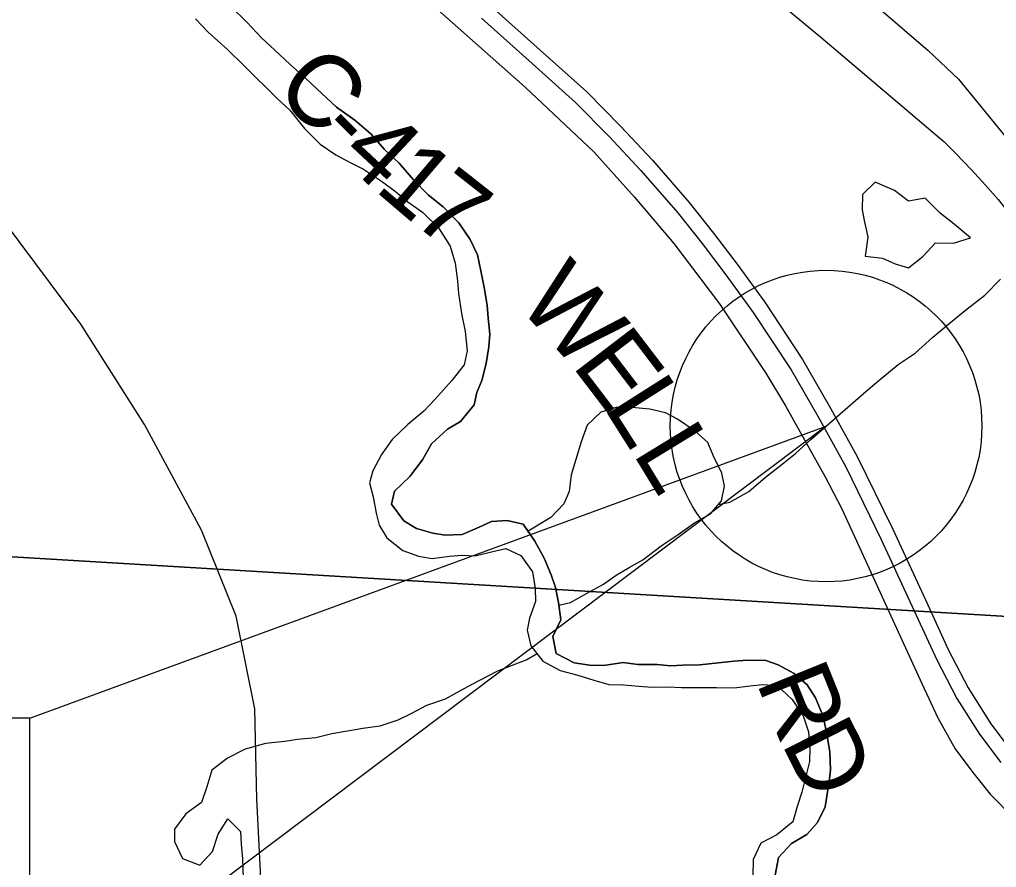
# Model space of a CAD drawing. Extents: x 39.8 to 73.8, y 13 to 35.
# Drawn here: x 44.477 to 45.24, y 29.86 to 30.521 of the extents above; entities that cross this region are included whole.
import ezdxf

# ---------------------------------------------------------------- set-up
doc = ezdxf.new("R2010")
doc.units = 0
for name, color, linetype in [('GM_X_Corporation', 7, 'Continuous'), ('GM_X_County_Road', 7, 'Continuous'), ('GM_X_County_Road_Text', 7, 'Continuous'), ('GM_X_Major_River', 7, 'Continuous'), ('GM_X_Minor_Lake', 7, 'Continuous'), ('GM_X_Minor_River', 7, 'Continuous'), ('GM_X_Rail_Line', 7, 'Continuous'), ('GM_X_US_Route', 7, 'Continuous'), ('TX_P_1', 7, 'Continuous')]:
    doc.layers.add(name, color=color, linetype=linetype)

msp = doc.modelspace()

# ---------------------------------------------------------------- linework, layer by layer
at = {"layer": 'GM_X_Corporation'}
msp.add_lwpolyline([(45.43139, 31.091), (45.35678, 30.04923), (44.36734, 30.10866), (44.4392, 31.1377)], close=True, dxfattribs=at)
msp.add_lwpolyline([(44.35877, 29.97663), (44.36734, 30.10866), (45.35678, 30.04923), (45.3612, 30.04896), (45.2916, 29.0179), (44.30003, 29.07148), (44.30511, 29.1497)], dxfattribs=at)
at = {"layer": 'GM_X_County_Road'}
for points in [[(44.44218, 31.25711), (44.48765, 31.1981), (44.54613, 31.12252), (44.65928, 30.97939), (44.71463, 30.90824), (44.72644, 30.89333), (44.75886, 30.855), (44.81526, 30.79658), (44.87483, 30.74254), (44.90837, 30.71525), (44.94666, 30.68662), (45.0573, 30.60034), (45.14776, 30.53069), (45.1864, 30.49736), (45.21018, 30.47485), (45.25625, 30.41816)], [(44.61064, 30.68328), (44.67255, 30.62834), (44.69344, 30.6067), (44.7068, 30.59748), (44.71696, 30.59428), (44.72881, 30.59033), (44.74085, 30.5845), (44.74894, 30.57791), (44.87201, 30.46877), (44.92544, 30.41816), (44.95724, 30.38297), (44.98791, 30.34666), (45.02367, 30.29961), (45.05979, 30.24561), (45.07504, 30.22002), (45.10608, 30.1647), (45.11907, 30.13967), (45.18154, 30.00363), (45.19396, 29.97672), (45.2075, 29.95264), (45.22124, 29.9342), (45.23479, 29.91726), (45.25379, 29.89788)]]:
    msp.add_lwpolyline(points, dxfattribs=at)
at = {"layer": 'GM_X_Major_River'}
for p, q in [((44.65479, 30.51934), (44.64262, 30.53144)), ((44.61464, 30.52187), (44.62453, 30.51166)), ((44.66658, 30.50686), (44.65479, 30.51934)), ((44.62453, 30.51166), (44.63974, 30.49805)), ((44.67647, 30.49778), (44.66658, 30.50686)), ((44.63974, 30.49805), (44.65304, 30.48519)), ((44.68863, 30.48644), (44.67647, 30.49778)), ((44.65304, 30.48519), (44.67852, 30.45986)), ((44.70079, 30.47548), (44.68863, 30.48644)), ((44.71334, 30.46376), (44.70079, 30.47548)), ((44.67852, 30.45986), (44.68841, 30.45078)), ((44.72475, 30.45317), (44.71334, 30.46376)), ((44.68841, 30.45078), (44.69983, 30.43641)), ((44.73918, 30.44298), (44.72475, 30.45317)), ((44.75172, 30.43202), (44.73918, 30.44298)), ((44.69983, 30.43641), (44.712, 30.42431)), ((44.762, 30.42029), (44.75172, 30.43202)), ((44.712, 30.42431), (44.72415, 30.416)), ((44.77378, 30.40932), (44.762, 30.42029)), ((44.72415, 30.416), (44.73554, 30.40996)), ((44.73554, 30.40996), (44.74578, 30.40468)), ((44.74578, 30.40468), (44.76059, 30.39487)), ((44.78482, 30.39646), (44.77378, 30.40932)), ((44.76059, 30.39487), (44.77085, 30.38731)), ((44.79661, 30.38436), (44.78482, 30.39646)), ((44.77085, 30.38731), (44.78035, 30.37938)), ((44.80801, 30.37529), (44.79661, 30.38436)), ((44.78035, 30.37938), (44.79174, 30.37107)), ((44.82018, 30.36281), (44.80801, 30.37529)), ((44.79174, 30.37107), (44.80429, 30.35897)), ((44.80429, 30.35897), (44.81344, 30.34458)), ((44.82894, 30.34994), (44.82018, 30.36281)), ((44.81344, 30.34458), (44.81728, 30.33132)), ((44.83467, 30.33782), (44.82894, 30.34994)), ((44.83738, 30.32531), (44.83467, 30.33782)), ((44.81728, 30.33132), (44.81923, 30.31767)), ((44.84008, 30.31242), (44.83738, 30.32531)), ((44.81923, 30.31767), (44.82003, 30.30781)), ((44.82003, 30.30781), (44.82237, 30.29226)), ((44.84241, 30.29877), (44.84008, 30.31242)), ((44.84322, 30.28853), (44.84241, 30.29877)), ((44.82237, 30.29226), (44.82508, 30.27823)), ((44.8444, 30.27602), (44.84322, 30.28853)), ((44.82508, 30.27823), (44.82666, 30.26306)), ((44.84369, 30.26615), (44.8444, 30.27602)), ((44.82666, 30.26306), (44.82444, 30.25206)), ((44.84147, 30.25325), (44.84369, 30.26615)), ((44.83812, 30.23996), (44.84147, 30.25325)), ((44.82444, 30.25206), (44.81465, 30.23989)), ((44.81465, 30.23989), (44.80183, 30.22543)), ((44.83438, 30.23046), (44.83812, 30.23996)), ((44.83215, 30.22097), (44.83438, 30.23046)), ((44.80183, 30.22543), (44.79279, 30.21592)), ((44.79279, 30.21592), (44.78033, 30.20564)), ((44.8216, 30.20804), (44.83215, 30.22097)), ((44.8114, 30.20194), (44.8216, 30.20804)), ((44.78033, 30.20564), (44.76827, 30.19384)), ((44.79895, 30.19052), (44.8114, 30.20194)), ((44.76827, 30.19384), (44.75999, 30.18206)), ((44.79181, 30.17798), (44.79895, 30.19052)), ((44.75999, 30.18206), (44.75323, 30.16951)), ((44.78202, 30.16505), (44.79181, 30.17798)), ((44.75323, 30.16951), (44.75062, 30.16002)), ((44.76996, 30.15363), (44.78202, 30.16505)), ((44.75062, 30.16002), (44.75332, 30.14903)), ((44.76773, 30.14339), (44.76996, 30.15363)), ((44.75332, 30.14903), (44.75564, 30.13652)), ((44.77725, 30.13052), (44.76773, 30.14339)), ((44.75564, 30.13652), (44.75795, 30.12704)), ((44.78712, 30.12448), (44.77725, 30.13052)), ((44.8579, 30.13077), (44.84579, 30.12997)), ((44.87041, 30.12777), (44.8579, 30.13077)), ((44.75795, 30.12704), (44.76406, 30.1172)), ((44.80001, 30.12073), (44.78712, 30.12448)), ((44.83596, 30.12539), (44.82274, 30.11966)), ((44.84579, 30.12997), (44.83596, 30.12539)), ((44.87955, 30.11453), (44.87041, 30.12777)), ((44.76406, 30.1172), (44.77659, 30.10738)), ((44.80948, 30.11924), (44.80001, 30.12073)), ((44.82274, 30.11966), (44.80948, 30.11924)), ((44.77659, 30.10738), (44.78873, 30.10286)), ((44.84665, 30.10646), (44.85686, 30.10877)), ((44.85686, 30.10877), (44.86862, 30.10349)), ((44.88681, 30.10127), (44.87955, 30.11453)), ((44.78873, 30.10286), (44.79934, 30.101)), ((44.79934, 30.101), (44.81296, 30.10294)), ((44.81296, 30.10294), (44.8228, 30.10373)), ((44.8228, 30.10373), (44.83303, 30.103)), ((44.83303, 30.103), (44.84665, 30.10646)), ((44.86862, 30.10349), (44.87776, 30.09063)), ((44.89216, 30.08839), (44.88681, 30.10127)), ((44.87776, 30.09063), (44.87971, 30.07773)), ((44.89561, 30.07854), (44.89216, 30.08839)), ((44.87971, 30.07773), (44.88014, 30.06749)), ((44.89794, 30.06679), (44.89561, 30.07854)), ((44.88014, 30.06749), (44.87527, 30.05458)), ((44.89989, 30.05314), (44.89794, 30.06679)), ((44.87527, 30.05458), (44.87342, 30.04509)), ((44.89351, 30.04022), (44.89989, 30.05314)), ((44.87342, 30.04509), (44.8765, 30.03296)), ((44.89621, 30.02695), (44.89351, 30.04022)), ((44.8765, 30.03296), (44.88564, 30.02085)), ((44.91026, 30.01979), (44.89621, 30.02695)), ((44.88564, 30.02085), (44.8993, 30.01368)), ((44.9239, 30.01756), (44.91026, 30.01979)), ((44.93487, 30.01797), (44.9239, 30.01756)), ((44.9485, 30.01991), (44.93487, 30.01797)), ((44.95987, 30.01843), (44.9485, 30.01991)), ((44.97501, 30.01847), (44.95987, 30.01843)), ((44.98524, 30.01737), (44.97501, 30.01847)), ((44.99508, 30.01778), (44.98524, 30.01737)), ((45.00833, 30.0182), (44.99508, 30.01778)), ((45.02271, 30.01976), (45.00833, 30.0182)), ((45.03483, 30.02094), (45.02271, 30.01976)), ((45.04543, 30.02173), (45.03483, 30.02094)), ((45.05982, 30.0214), (45.04543, 30.02173)), ((45.06929, 30.01801), (45.05982, 30.0214)), ((45.08182, 30.01122), (45.06929, 30.01801)), ((44.8993, 30.01368), (44.91295, 30.00993)), ((44.91295, 30.00993), (44.92546, 30.00618)), ((45.09208, 30.00253), (45.08182, 30.01122)), ((44.92546, 30.00618), (44.93721, 30.0028)), ((44.93721, 30.0028), (44.94857, 30.00246)), ((44.94857, 30.00246), (44.96069, 30.00136)), ((44.96069, 30.00136), (44.97092, 30.00063)), ((44.97092, 30.00063), (44.98379, 30.00105)), ((44.98379, 30.00105), (44.99402, 30.00033)), ((45.03492, 30.00008), (45.0474, 30.00163)), ((45.0474, 30.00163), (45.05725, 30.0028)), ((45.05725, 30.0028), (45.06861, 30.00208)), ((45.06861, 30.00208), (45.08039, 29.99112)), ((45.09856, 29.99231), (45.09208, 30.00253)), ((44.99402, 30.00033), (45.02128, 30.00041)), ((45.02128, 30.00041), (45.03492, 30.00008)), ((45.08039, 29.99112), (45.08878, 29.97824)), ((45.1043, 29.97867), (45.09856, 29.99231)), ((45.08878, 29.97824), (45.093, 29.96574)), ((45.10739, 29.96465), (45.1043, 29.97867)), ((45.093, 29.96574), (45.09419, 29.95284)), ((45.10973, 29.94986), (45.10739, 29.96465)), ((45.09419, 29.95284), (45.09385, 29.9426)), ((45.11016, 29.9362), (45.10973, 29.94986)), ((45.09385, 29.9426), (45.0905, 29.92931)), ((45.10907, 29.92672), (45.11016, 29.9362)), ((45.0905, 29.92931), (45.0879, 29.91868)), ((45.10759, 29.91723), (45.10907, 29.92672)), ((45.0879, 29.91868), (45.08416, 29.90767)), ((45.10612, 29.90736), (45.10759, 29.91723)), ((45.08416, 29.90767), (45.0808, 29.89552)), ((45.10012, 29.8952), (45.10612, 29.90736)), ((45.0808, 29.89552), (45.06835, 29.88562)), ((45.09183, 29.88569), (45.10012, 29.8952)), ((45.05588, 29.87913), (45.04988, 29.86622)), ((45.06835, 29.88562), (45.05588, 29.87913)), ((45.06956, 29.86779), (45.07974, 29.87883)), ((45.07974, 29.87883), (45.09183, 29.88569)), ((45.04988, 29.86622), (45.04956, 29.85331)), ((45.06697, 29.85413), (45.06956, 29.86779))]:
    msp.add_line(p, q, dxfattribs=at)
for points in [[(44.64262, 30.53144), (44.65479, 30.51934), (44.66658, 30.50686), (44.67647, 30.49778), (44.68863, 30.48644), (44.70079, 30.47548), (44.71334, 30.46376), (44.72475, 30.45317), (44.73918, 30.44298), (44.75172, 30.43202), (44.762, 30.42029), (44.77378, 30.40932), (44.78482, 30.39646), (44.79661, 30.38436), (44.80801, 30.37529), (44.82018, 30.36281), (44.82894, 30.34994), (44.83467, 30.33782), (44.83738, 30.32531), (44.84008, 30.31242), (44.84241, 30.29877), (44.84322, 30.28853), (44.8444, 30.27602), (44.84369, 30.26615), (44.84147, 30.25325), (44.83812, 30.23996), (44.83438, 30.23046), (44.83215, 30.22097), (44.8216, 30.20804), (44.8114, 30.20194), (44.79895, 30.19052), (44.79181, 30.17798), (44.78202, 30.16505), (44.76996, 30.15363), (44.76773, 30.14339), (44.77725, 30.13052), (44.78712, 30.12448), (44.80001, 30.12073), (44.80948, 30.11924), (44.82274, 30.11966), (44.83596, 30.12539), (44.84579, 30.12997), (44.8579, 30.13077), (44.87041, 30.12777), (44.87955, 30.11453), (44.88681, 30.10127), (44.89216, 30.08839), (44.89561, 30.07854), (44.89794, 30.06679), (44.89989, 30.05314), (44.89351, 30.04022), (44.89621, 30.02695), (44.91026, 30.01979), (44.9239, 30.01756), (44.93487, 30.01797), (44.9485, 30.01991), (44.95987, 30.01843), (44.97501, 30.01847), (44.98524, 30.01737), (44.99508, 30.01778), (45.00833, 30.0182), (45.02271, 30.01976), (45.03483, 30.02094), (45.04543, 30.02173)], [(44.61464, 30.52187), (44.62453, 30.51166), (44.63974, 30.49805), (44.65304, 30.48519), (44.67852, 30.45986), (44.68841, 30.45078), (44.69983, 30.43641), (44.712, 30.42431), (44.72415, 30.416), (44.73554, 30.40996), (44.74578, 30.40468), (44.76059, 30.39487), (44.77085, 30.38731), (44.78035, 30.37938), (44.79174, 30.37107), (44.80429, 30.35897), (44.81344, 30.34458), (44.81728, 30.33132), (44.81923, 30.31767), (44.82003, 30.30781), (44.82237, 30.29226), (44.82508, 30.27823), (44.82666, 30.26306), (44.82444, 30.25206), (44.81465, 30.23989), (44.80183, 30.22543), (44.79279, 30.21592), (44.78033, 30.20564), (44.76827, 30.19384), (44.75999, 30.18206), (44.75323, 30.16951), (44.75062, 30.16002), (44.75332, 30.14903), (44.75564, 30.13652), (44.75795, 30.12704), (44.76406, 30.1172), (44.77659, 30.10738), (44.78873, 30.10286), (44.79934, 30.101), (44.81296, 30.10294), (44.8228, 30.10373), (44.83303, 30.103), (44.84665, 30.10646), (44.85686, 30.10877), (44.86862, 30.10349), (44.87776, 30.09063), (44.87971, 30.07773), (44.88014, 30.06749), (44.87527, 30.05458), (44.87342, 30.04509), (44.8765, 30.03296), (44.88564, 30.02085), (44.8993, 30.01368), (44.91295, 30.00993), (44.92546, 30.00618), (44.93721, 30.0028), (44.94857, 30.00246), (44.96069, 30.00136), (44.97092, 30.00063), (44.98379, 30.00105), (44.99402, 30.00033), (45.02128, 30.00041), (45.03492, 30.00008), (45.0474, 30.00163), (45.05725, 30.0028), (45.06861, 30.00208)], [(45.04543, 30.02173), (45.05982, 30.0214), (45.06929, 30.01801), (45.08182, 30.01122), (45.09208, 30.00253), (45.09856, 29.99231), (45.1043, 29.97867), (45.10739, 29.96465), (45.10973, 29.94986), (45.11016, 29.9362), (45.10907, 29.92672), (45.10759, 29.91723), (45.10612, 29.90736), (45.10012, 29.8952), (45.09183, 29.88569), (45.07974, 29.87883), (45.06956, 29.86779), (45.06697, 29.85413)], [(45.06861, 30.00208), (45.08039, 29.99112), (45.08878, 29.97824), (45.093, 29.96574), (45.09419, 29.95284), (45.09385, 29.9426), (45.0905, 29.92931), (45.0879, 29.91868), (45.08416, 29.90767), (45.0808, 29.89552), (45.06835, 29.88562), (45.05588, 29.87913), (45.04988, 29.86622), (45.04956, 29.85331)]]:
    msp.add_lwpolyline(points, dxfattribs=at)
at = {"layer": 'GM_X_Minor_Lake'}
for p, q in [((45.14492, 30.39456), (45.13512, 30.38505)), ((45.1601, 30.38816), (45.14492, 30.39456)), ((45.13512, 30.38505), (45.13479, 30.37291)), ((45.17111, 30.37985), (45.1601, 30.38816)), ((45.18398, 30.38217), (45.17111, 30.37985)), ((45.19577, 30.37044), (45.18398, 30.38217)), ((45.13479, 30.37291), (45.13673, 30.36343)), ((45.20679, 30.36175), (45.19577, 30.37044)), ((45.13673, 30.36343), (45.13828, 30.35668)), ((45.21933, 30.35117), (45.20679, 30.36175)), ((45.13943, 30.35168), (45.13722, 30.33688)), ((45.13828, 30.35668), (45.13943, 30.35168)), ((45.18228, 30.33664), (45.19208, 30.34729)), ((45.19208, 30.34729), (45.20609, 30.34695)), ((45.20609, 30.34695), (45.21933, 30.35117)), ((45.13722, 30.33688), (45.15086, 30.3354)), ((45.17096, 30.32788), (45.18228, 30.33664)), ((45.15086, 30.3354), (45.16072, 30.33088)), ((45.16072, 30.33088), (45.17096, 30.32788))]:
    msp.add_line(p, q, dxfattribs=at)
at = {"layer": 'GM_X_Minor_River'}
for p, q in [((44.931, 30.21522), (44.92044, 30.20494)), ((44.94386, 30.21905), (44.931, 30.21522)), ((44.95522, 30.21871), (44.94386, 30.21905)), ((44.96923, 30.21761), (44.95522, 30.21871)), ((44.98136, 30.21462), (44.96923, 30.21761)), ((44.99085, 30.20971), (44.98136, 30.21462)), ((45.00452, 30.20027), (44.99085, 30.20971)), ((44.92044, 30.20494), (44.91557, 30.19203)), ((45.0144, 30.19158), (45.00452, 30.20027)), ((44.91557, 30.19203), (44.91147, 30.17836)), ((45.01899, 30.18097), (45.0144, 30.19158)), ((44.91147, 30.17836), (44.90773, 30.16621)), ((45.02549, 30.16772), (45.01899, 30.18097)), ((44.90773, 30.16621), (44.90627, 30.15331)), ((45.02742, 30.15748), (45.02549, 30.16772)), ((44.90627, 30.15331), (44.90215, 30.14381)), ((45.0252, 30.14609), (45.02742, 30.15748)), ((45.01654, 30.13582), (45.0252, 30.14609)), ((44.90215, 30.14381), (44.89197, 30.13315)), ((44.89197, 30.13315), (44.8742, 30.12229)), ((45.00407, 30.12895), (45.01654, 30.13582)), ((44.99124, 30.11981), (45.00407, 30.12895)), ((44.97802, 30.11105), (44.99124, 30.11981)), ((44.96368, 30.1), (44.97802, 30.11105)), ((44.9531, 30.0939), (44.96368, 30.1)), ((44.9429, 30.08817), (44.9531, 30.0939)), ((44.93309, 30.08093), (44.9429, 30.08817)), ((44.91987, 30.07369), (44.93309, 30.08093)), ((44.9074, 30.06682), (44.91987, 30.07369)), ((44.89825, 30.06457), (44.9074, 30.06682)), ((44.8813, 30.02659), (44.87314, 30.02195)), ((44.86104, 30.01736), (44.85046, 30.01315)), ((44.87314, 30.02195), (44.86104, 30.01736)), ((44.85046, 30.01315), (44.83572, 30.00552)), ((44.83572, 30.00552), (44.82363, 29.99903)), ((44.82363, 29.99903), (44.80965, 29.9914)), ((44.79491, 29.98642), (44.78282, 29.97994)), ((44.80965, 29.9914), (44.79491, 29.98642)), ((44.78282, 29.97994), (44.77262, 29.97497)), ((44.75863, 29.97038), (44.74538, 29.96844)), ((44.77262, 29.97497), (44.75863, 29.97038)), ((44.72117, 29.96419), (44.70869, 29.96112)), ((44.73479, 29.96651), (44.72117, 29.96419)), ((44.74538, 29.96844), (44.73479, 29.96651)), ((44.66932, 29.95682), (44.65344, 29.95222)), ((44.68446, 29.95838), (44.66932, 29.95682)), ((44.6943, 29.95993), (44.68446, 29.95838)), ((44.70869, 29.96112), (44.6943, 29.95993)), ((44.65344, 29.95222), (44.63984, 29.94534)), ((44.63984, 29.94534), (44.62738, 29.93582)), ((44.62738, 29.93582), (44.62365, 29.92291)), ((44.62365, 29.92291), (44.61954, 29.91076)), ((44.61954, 29.91076), (44.60708, 29.902)), ((44.60708, 29.902), (44.59843, 29.88983)), ((44.63252, 29.88614), (44.64004, 29.89793)), ((44.64004, 29.89793), (44.64993, 29.8881)), ((44.59843, 29.88983), (44.59847, 29.88035)), ((44.64993, 29.8881), (44.65035, 29.87824)), ((44.59847, 29.88035), (44.60458, 29.86709)), ((44.62804, 29.87247), (44.63252, 29.88614)), ((44.61824, 29.86182), (44.62804, 29.87247)), ((44.65035, 29.87824), (44.65154, 29.86686)), ((44.60458, 29.86709), (44.61824, 29.86182)), ((44.65154, 29.86686), (44.65198, 29.85168))]:
    msp.add_line(p, q, dxfattribs=at)
msp.add_lwpolyline([(45.02265, 30.14307), (45.03164, 30.14497), (45.04637, 30.15337), (45.05958, 30.16441), (45.07241, 30.17469), (45.08298, 30.18307), (45.09504, 30.19411), (45.10674, 30.20439), (45.11768, 30.21391), (45.12975, 30.22419), (45.13956, 30.23294), (45.14937, 30.24132), (45.16295, 30.25236), (45.17617, 30.26113), (45.19012, 30.27369), (45.20408, 30.28549), (45.21691, 30.29578), (45.2305, 30.30644), (45.24294, 30.319)], dxfattribs=at)
at = {"layer": 'GM_X_Rail_Line'}
for points in [[(44.73336, 29.38986), (44.70638, 29.45389), (44.6922, 29.50342), (44.68512, 29.54059), (44.68107, 29.57331), (44.67763, 29.61546), (44.66273, 29.91322), (44.66112, 29.98367), (44.6466, 30.05614), (44.61942, 30.12327), (44.57498, 30.20548), (44.5253, 30.28376), (44.46577, 30.36362), (44.36796, 30.47437), (44.05784, 30.83368), (43.97223, 30.93464), (43.91719, 30.99889)], [(44.56709, 30.95303), (44.72923, 30.81819), (45.01239, 30.58254), (45.10261, 30.50771), (45.19874, 30.42629), (45.20767, 30.41715), (45.22004, 30.40444), (45.2312, 30.39228), (45.24112, 30.38102), (45.26421, 30.3518), (45.57407, 29.92138), (45.66857, 29.79002), (45.71154, 29.73068), (45.7298, 29.70543), (45.75397, 29.67535), (45.79399, 29.62916), (45.86863, 29.54493), (45.96233, 29.44021), (46.06621, 29.3238)]]:
    msp.add_lwpolyline(points, dxfattribs=at)
at = {"layer": 'GM_X_US_Route'}
for points in [[(44.84669, 30.53056), (44.8837, 30.4975), (44.92006, 30.46493), (44.94637, 30.43828), (44.97121, 30.4118), (45, 30.37873), (45.01892, 30.35488), (45.03734, 30.33054), (45.05889, 30.30109), (45.08834, 30.25618), (45.10923, 30.22016), (45.1311, 30.18052), (45.15874, 30.12393), (45.18605, 30.06487), (45.202, 30.03017), (45.21763, 30.00006), (45.23539, 29.9721), (45.25201, 29.94989)], [(44.83777, 30.52247), (44.87479, 30.48941), (44.91114, 30.45684), (44.93746, 30.43019), (44.9623, 30.4037), (44.99108, 30.37064), (45.01, 30.34679), (45.02842, 30.32244), (45.04997, 30.293), (45.07942, 30.24809), (45.10031, 30.21207), (45.12219, 30.17242), (45.14982, 30.11583), (45.17713, 30.05678), (45.19309, 30.02207), (45.20871, 29.99197), (45.22648, 29.964), (45.24309, 29.9418)]]:
    msp.add_lwpolyline(points, dxfattribs=at)
at = {"layer": 'TX_P_1'}
for points in [[(44.48544, 29.97663), (45.10674, 30.20439), (44.48544, 29.73647)], [(43.14951, 29.73647), (44.48544, 29.73647), (44.48544, 29.97663), (43.14951, 29.97663)]]:
    msp.add_lwpolyline(points, close=True, dxfattribs=at)
msp.add_circle((45.10674, 30.20439), 0.12152, dxfattribs=at)

# ---------------------------------------------------------------- texts
at = {"layer": 'GM_X_County_Road_Text'}
for s, rotation, p in [('C', 314.06715, (44.67466, 30.4668)), ('-', 314.95392, (44.70779, 30.43258)), ('4', 317.02402, (44.72589, 30.41451)), ('1', 319.53183, (44.75353, 30.38884)), ('7', 321.82107, (44.78207, 30.36455)), ('W', 312.01181, (44.86456, 30.2997)), ('E', 307.353, (44.90765, 30.25194)), ('L', 302.38734, (44.93264, 30.21929)), ('L', 301.42427, (44.95523, 30.18368)), ('R', 292.04917, (45.05185, 30.005)), ('D', 296.7742, (45.07132, 29.95748))]:
    msp.add_text(s, height=0.05682, rotation=rotation, dxfattribs=at).set_placement(p)

doc.saveas('drawing.dxf')
